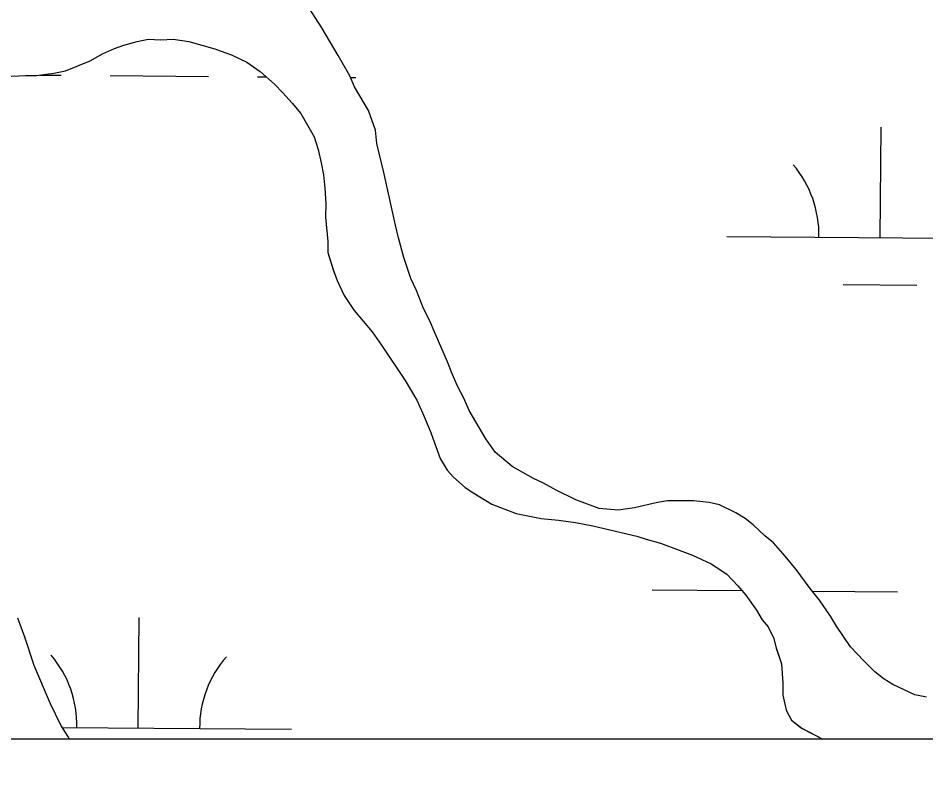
# Model space of a CAD drawing. Extents: x 3271442 to 3309282, y 752266 to 777610.
# Drawn here: x 3306459.8 to 3306755.6, y 757641.7 to 757885.8 of the extents above; entities that cross this region are included whole.
import ezdxf

# ---------------------------------------------------------------- set-up
doc = ezdxf.new("R2010")
doc.units = 0
for name, color, linetype in [('V-GRID-FRAM', 7, 'Continuous'), ('V-SITE-VEGE', 7, 'Continuous'), ('V-WETL-SWMP', 7, 'Continuous')]:
    doc.layers.add(name, color=color, linetype=linetype)

msp = doc.modelspace()

# ---------------------------------------------------------------- linework, layer by layer
at = {"layer": 'V-GRID-FRAM'}
msp.add_lwpolyline([(3275591.3, 775827.44), (3307043.48, 775836.59), (3307056.71, 757650.81), (3275588.66, 757641.66), (3275591.3, 775827.44)], dxfattribs=at)
at = {"layer": 'V-SITE-VEGE'}
for p, q in [((3306558.69, 757882.55), (3306554.62, 757888.96)), ((3306564.02, 757873.58), (3306558.69, 757882.55)), ((3306491.14, 757875.91), (3306494.2, 757876.92)), ((3306494.2, 757876.92), (3306498.56, 757878.18)), ((3306498.56, 757878.18), (3306502.14, 757878.94)), ((3306502.14, 757878.94), (3306506.23, 757878.67)), ((3306506.23, 757878.67), (3306510.33, 757878.9)), ((3306510.33, 757878.9), (3306515.44, 757878.12)), ((3306515.44, 757878.12), (3306523.87, 757875.78)), ((3306483.19, 757871.85), (3306487.29, 757874.14)), ((3306487.29, 757874.14), (3306491.14, 757875.91)), ((3306523.87, 757875.78), (3306529.49, 757873.71)), ((3306529.49, 757873.71), (3306534.34, 757871.39)), ((3306567.83, 757866.91), (3306564.02, 757873.58)), ((3306475.25, 757868.56), (3306483.19, 757871.85)), ((3306534.34, 757871.39), (3306538.68, 757868.31)), ((3306465.77, 757867.06), (3306471.41, 757867.8)), ((3306471.41, 757867.8), (3306475.25, 757868.56)), ((3306538.68, 757868.31), (3306543.27, 757864.19)), ((3306451.96, 757866.6), (3306462.19, 757867.07)), ((3306462.19, 757867.07), (3306465.77, 757867.06)), ((3306569.35, 757863.32), (3306567.83, 757866.91)), ((3306543.27, 757864.19), (3306546.07, 757861.37)), ((3306573.93, 757855.63), (3306569.35, 757863.32)), ((3306546.07, 757861.37), (3306549.12, 757858.03)), ((3306549.12, 757858.03), (3306551.93, 757854.7)), ((3306551.93, 757854.7), (3306556.24, 757847.01)), ((3306576.21, 757849.23), (3306573.93, 757855.63)), ((3306556.24, 757847.01), (3306557.51, 757842.91)), ((3306576.7, 757844.88), (3306576.21, 757849.23)), ((3306578.96, 757835.41), (3306576.7, 757844.88)), ((3306557.51, 757842.91), (3306558.51, 757838.56)), ((3306558.51, 757838.56), (3306559.27, 757834.72)), ((3306582.73, 757818.26), (3306578.96, 757835.41)), ((3306559.27, 757834.72), (3306559.76, 757830.37)), ((3306559.76, 757830.37), (3306560, 757825.25)), ((3306560, 757825.25), (3306559.98, 757820.9)), ((3306559.98, 757820.9), (3306560.71, 757812.97)), ((3306583.74, 757814.16), (3306582.73, 757818.26)), ((3306560.71, 757812.97), (3306560.7, 757809.39)), ((3306585.5, 757807.75), (3306583.74, 757814.16)), ((3306560.7, 757809.39), (3306562.47, 757803.76)), ((3306587.78, 757800.84), (3306585.5, 757807.75)), ((3306562.47, 757803.76), (3306563.73, 757800.17)), ((3306563.73, 757800.17), (3306566.02, 757795.3)), ((3306589.56, 757797), (3306587.78, 757800.84)), ((3306591.83, 757791.1), (3306589.56, 757797)), ((3306566.02, 757795.3), (3306569.32, 757790.43)), ((3306593.87, 757787.26), (3306591.83, 757791.1)), ((3306569.32, 757790.43), (3306575.18, 757783.5)), ((3306595.64, 757782.9), (3306593.87, 757787.26)), ((3306575.18, 757783.5), (3306578.23, 757779.14)), ((3306599.69, 757773.68), (3306595.64, 757782.9)), ((3306578.23, 757779.14), (3306585.86, 757767.59)), ((3306600.96, 757770.35), (3306599.69, 757773.68)), ((3306602.99, 757765.74), (3306600.96, 757770.35)), ((3306585.86, 757767.59), (3306589.67, 757761.19)), ((3306605.02, 757761.89), (3306602.99, 757765.74)), ((3306589.67, 757761.19), (3306591.7, 757756.83)), ((3306606.79, 757757.79), (3306605.02, 757761.89)), ((3306591.7, 757756.83), (3306594.23, 757750.68)), ((3306612.13, 757748.56), (3306606.79, 757757.79)), ((3306594.23, 757750.68), (3306595.5, 757747.35)), ((3306595.5, 757747.35), (3306597.27, 757742.23)), ((3306615.18, 757744.2), (3306612.13, 757748.56)), ((3306620.79, 757739.58), (3306615.18, 757744.2)), ((3306597.27, 757742.23), (3306599.55, 757738.38)), ((3306599.55, 757738.38), (3306601.59, 757736.07)), ((3306627.68, 757735.71), (3306620.79, 757739.58)), ((3306601.59, 757736.07), (3306605.42, 757732.73)), ((3306631, 757734.17), (3306627.68, 757735.71)), ((3306605.42, 757732.73), (3306608.22, 757730.93)), ((3306635.08, 757731.84), (3306631, 757734.17)), ((3306641.47, 757728.75), (3306635.08, 757731.84)), ((3306608.22, 757730.93), (3306614.09, 757727.33)), ((3306649.13, 757725.91), (3306641.47, 757728.75)), ((3306614.09, 757727.33), (3306622.01, 757724.22)), ((3306655.26, 757725.37), (3306649.13, 757725.91)), ((3306660.64, 757726.12), (3306655.26, 757725.37)), ((3306668.07, 757727.88), (3306660.64, 757726.12)), ((3306671.39, 757728.38), (3306668.07, 757727.88)), ((3306679.83, 757728.34), (3306671.39, 757728.38)), ((3306684.95, 757727.81), (3306679.83, 757728.34)), ((3306688.27, 757727.03), (3306684.95, 757727.81)), ((3306693.63, 757724.45), (3306688.27, 757727.03)), ((3306622.01, 757724.22), (3306630.19, 757722.66)), ((3306630.19, 757722.66), (3306635.81, 757722.13)), ((3306696.69, 757722.65), (3306693.63, 757724.45)), ((3306699.24, 757720.59), (3306696.69, 757722.65)), ((3306635.81, 757722.13), (3306641.44, 757721.33)), ((3306641.44, 757721.33), (3306647.06, 757720.29)), ((3306647.06, 757720.29), (3306661.37, 757716.91)), ((3306703.06, 757717), (3306699.24, 757720.59)), ((3306661.37, 757716.91), (3306664.44, 757715.87)), ((3306705.87, 757714.69), (3306703.06, 757717)), ((3306664.44, 757715.87), (3306669.04, 757714.58)), ((3306669.04, 757714.58), (3306679.51, 757710.7)), ((3306709.69, 757710.32), (3306705.87, 757714.69)), ((3306679.51, 757710.7), (3306685.64, 757707.86)), ((3306685.64, 757707.86), (3306690.74, 757704.51)), ((3306713.25, 757705.96), (3306709.69, 757710.32)), ((3306717.83, 757699.8), (3306713.25, 757705.96)), ((3306690.74, 757704.51), (3306694.3, 757700.66)), ((3306694.3, 757700.66), (3306696.85, 757697.58)), ((3306720.89, 757695.95), (3306717.83, 757699.8)), ((3306696.85, 757697.58), (3306700.41, 757692.71)), ((3306724.45, 757690.82), (3306720.89, 757695.95)), ((3306461.98, 757683.93), (3306459.7, 757690.08)), ((3306700.41, 757692.71), (3306702.19, 757689.63)), ((3306726.48, 757687.49), (3306724.45, 757690.82)), ((3306702.19, 757689.63), (3306704.23, 757687.32)), ((3306704.23, 757687.32), (3306706, 757683.48)), ((3306731.06, 757680.82), (3306726.48, 757687.49)), ((3306465.02, 757674.71), (3306461.98, 757683.93)), ((3306706, 757683.48), (3306706.76, 757680.4)), ((3306706.76, 757680.4), (3306708.52, 757675.28)), ((3306735.39, 757676.2), (3306731.06, 757680.82)), ((3306708.52, 757675.28), (3306709.01, 757668.89)), ((3306738.96, 757672.6), (3306735.39, 757676.2)), ((3306468.31, 757666.77), (3306465.02, 757674.71)), ((3306742.02, 757670.29), (3306738.96, 757672.6)), ((3306744.82, 757668.49), (3306742.02, 757670.29)), ((3306470.34, 757662.16), (3306468.31, 757666.77)), ((3306709.01, 757668.89), (3306709, 757665.05)), ((3306751.97, 757665.14), (3306744.82, 757668.49)), ((3306709, 757665.05), (3306710, 757660.19)), ((3306755.8, 757664.35), (3306751.97, 757665.14)), ((3306473.64, 757655.24), (3306470.34, 757662.16)), ((3306710, 757660.19), (3306711.78, 757656.85)), ((3306475.92, 757651.65), (3306473.64, 757655.24)), ((3306711.78, 757656.85), (3306715.09, 757654.28)), ((3306476.48, 757650.64), (3306475.92, 757651.65)), ((3306715.09, 757654.28), (3306721.94, 757650.71)), ((3306721.94, 757650.71), (3306476.48, 757650.64))]:
    msp.add_line(p, q, dxfattribs=at)
at = {"layer": 'V-WETL-SWMP'}
for p, q in [((3306558.69, 757882.55), (3306554.62, 757888.96)), ((3306564.02, 757873.58), (3306558.69, 757882.55)), ((3306491.13, 757875.91), (3306494.21, 757876.92)), ((3306494.21, 757876.92), (3306498.56, 757878.18)), ((3306498.56, 757878.18), (3306502.14, 757878.94)), ((3306502.14, 757878.94), (3306506.23, 757878.67)), ((3306506.23, 757878.67), (3306510.33, 757878.9)), ((3306510.33, 757878.9), (3306515.44, 757878.12)), ((3306515.44, 757878.12), (3306523.87, 757875.78)), ((3306483.19, 757871.85), (3306487.29, 757874.14)), ((3306487.29, 757874.14), (3306491.13, 757875.91)), ((3306523.87, 757875.78), (3306529.49, 757873.71)), ((3306529.49, 757873.71), (3306534.34, 757871.39)), ((3306567.83, 757866.91), (3306564.02, 757873.58)), ((3306475.24, 757868.56), (3306483.19, 757871.85)), ((3306534.34, 757871.39), (3306538.68, 757868.31)), ((3306465.77, 757867.06), (3306471.4, 757867.8)), ((3306471.4, 757867.8), (3306475.24, 757868.56)), ((3306538.68, 757868.31), (3306543.27, 757864.19)), ((3306451.96, 757866.6), (3306462.19, 757867.07)), ((3306462.19, 757867.07), (3306465.77, 757867.06)), ((3306466.84, 757867.2), (3306473.81, 757867.14)), ((3306489.81, 757867.01), (3306521.81, 757866.75)), ((3306537.81, 757866.62), (3306540.59, 757866.59)), ((3306569.35, 757863.33), (3306567.83, 757866.91)), ((3306568.06, 757866.37), (3306569.82, 757866.36)), ((3306543.27, 757864.19), (3306546.07, 757861.37)), ((3306573.93, 757855.63), (3306569.35, 757863.33)), ((3306546.07, 757861.37), (3306549.12, 757858.03)), ((3306549.12, 757858.03), (3306551.93, 757854.7)), ((3306551.93, 757854.7), (3306556.24, 757847.01)), ((3306576.2, 757849.23), (3306573.93, 757855.63)), ((3306740.71, 757814.21), (3306741.01, 757850.21)), ((3306556.24, 757847.01), (3306557.51, 757842.91)), ((3306576.7, 757844.88), (3306576.2, 757849.23)), ((3306578.96, 757835.41), (3306576.7, 757844.88)), ((3306557.51, 757842.91), (3306558.51, 757838.56)), ((3306558.51, 757838.56), (3306559.27, 757834.72)), ((3306582.73, 757818.25), (3306578.96, 757835.41)), ((3306559.27, 757834.72), (3306559.76, 757830.37)), ((3306559.76, 757830.37), (3306560, 757825.25)), ((3306560, 757825.25), (3306559.98, 757820.9)), ((3306559.98, 757820.9), (3306560.71, 757812.97)), ((3306583.74, 757814.16), (3306582.73, 757818.25)), ((3306690.71, 757814.62), (3306790.71, 757813.8)), ((3306560.71, 757812.97), (3306560.7, 757809.39)), ((3306585.5, 757807.76), (3306583.74, 757814.16)), ((3306560.7, 757809.39), (3306562.47, 757803.75)), ((3306587.78, 757800.84), (3306585.5, 757807.76)), ((3306562.47, 757803.75), (3306563.73, 757800.17)), ((3306563.73, 757800.17), (3306566.02, 757795.3)), ((3306589.56, 757797), (3306587.78, 757800.84)), ((3306591.83, 757791.1), (3306589.56, 757797)), ((3306728.58, 757798.88), (3306752.58, 757798.68)), ((3306566.02, 757795.3), (3306569.32, 757790.43)), ((3306593.87, 757787.26), (3306591.83, 757791.1)), ((3306569.32, 757790.43), (3306575.18, 757783.5)), ((3306595.64, 757782.9), (3306593.87, 757787.26)), ((3306575.18, 757783.5), (3306578.23, 757779.14)), ((3306599.69, 757773.68), (3306595.64, 757782.9)), ((3306578.23, 757779.14), (3306585.86, 757767.59)), ((3306600.96, 757770.35), (3306599.69, 757773.68)), ((3306602.99, 757765.74), (3306600.96, 757770.35)), ((3306585.86, 757767.59), (3306589.67, 757761.19)), ((3306605.02, 757761.89), (3306602.99, 757765.74)), ((3306589.67, 757761.19), (3306591.7, 757756.83)), ((3306606.79, 757757.79), (3306605.02, 757761.89)), ((3306591.7, 757756.83), (3306594.23, 757750.68)), ((3306612.13, 757748.56), (3306606.79, 757757.79)), ((3306594.23, 757750.68), (3306595.5, 757747.35)), ((3306595.5, 757747.35), (3306597.27, 757742.23)), ((3306615.18, 757744.2), (3306612.13, 757748.56)), ((3306620.79, 757739.58), (3306615.18, 757744.2)), ((3306597.27, 757742.23), (3306599.56, 757738.38)), ((3306599.56, 757738.38), (3306601.59, 757736.07)), ((3306627.68, 757735.71), (3306620.79, 757739.58)), ((3306601.59, 757736.07), (3306605.42, 757732.73)), ((3306631, 757734.17), (3306627.68, 757735.71)), ((3306605.42, 757732.73), (3306608.22, 757730.93)), ((3306635.08, 757731.85), (3306631, 757734.17)), ((3306641.47, 757728.75), (3306635.08, 757731.85)), ((3306608.22, 757730.93), (3306614.09, 757727.33)), ((3306649.13, 757725.91), (3306641.47, 757728.75)), ((3306614.09, 757727.33), (3306622.01, 757724.22)), ((3306655.27, 757725.37), (3306649.13, 757725.91)), ((3306660.64, 757726.12), (3306655.27, 757725.37)), ((3306668.07, 757727.88), (3306660.64, 757726.12)), ((3306671.39, 757728.38), (3306668.07, 757727.88)), ((3306679.83, 757728.35), (3306671.39, 757728.38)), ((3306684.95, 757727.81), (3306679.83, 757728.35)), ((3306688.27, 757727.03), (3306684.95, 757727.81)), ((3306693.63, 757724.45), (3306688.27, 757727.03)), ((3306622.01, 757724.22), (3306630.19, 757722.66)), ((3306630.19, 757722.66), (3306635.81, 757722.12)), ((3306696.69, 757722.65), (3306693.63, 757724.45)), ((3306699.24, 757720.59), (3306696.69, 757722.65)), ((3306635.81, 757722.12), (3306641.44, 757721.33)), ((3306641.44, 757721.33), (3306647.06, 757720.29)), ((3306647.06, 757720.29), (3306661.37, 757716.91)), ((3306703.07, 757717), (3306699.24, 757720.59)), ((3306661.37, 757716.91), (3306664.44, 757715.87)), ((3306705.87, 757714.69), (3306703.07, 757717)), ((3306664.44, 757715.87), (3306669.04, 757714.58)), ((3306669.04, 757714.58), (3306679.51, 757710.7)), ((3306709.69, 757710.32), (3306705.87, 757714.69)), ((3306679.51, 757710.7), (3306685.64, 757707.86)), ((3306685.64, 757707.86), (3306690.74, 757704.51)), ((3306713.25, 757705.96), (3306709.69, 757710.32)), ((3306717.83, 757699.8), (3306713.25, 757705.96)), ((3306690.74, 757704.51), (3306694.3, 757700.66)), ((3306666.34, 757699.38), (3306695.56, 757699.14)), ((3306694.3, 757700.66), (3306696.85, 757697.58)), ((3306720.89, 757695.95), (3306717.83, 757699.8)), ((3306718.5, 757698.95), (3306746.35, 757698.73)), ((3306696.85, 757697.58), (3306700.41, 757692.71)), ((3306724.45, 757690.82), (3306720.89, 757695.95)), ((3306461.98, 757683.93), (3306459.7, 757690.08)), ((3306498.9, 757654.32), (3306499.2, 757690.32)), ((3306700.41, 757692.71), (3306702.19, 757689.63)), ((3306726.48, 757687.49), (3306724.45, 757690.82)), ((3306702.19, 757689.63), (3306704.23, 757687.32)), ((3306704.23, 757687.32), (3306706, 757683.48)), ((3306731.06, 757680.82), (3306726.48, 757687.49)), ((3306465.02, 757674.71), (3306461.98, 757683.93)), ((3306706, 757683.48), (3306706.76, 757680.41)), ((3306706.76, 757680.41), (3306708.53, 757675.28)), ((3306735.39, 757676.2), (3306731.06, 757680.82)), ((3306708.53, 757675.28), (3306709.01, 757668.89)), ((3306738.96, 757672.61), (3306735.39, 757676.2)), ((3306468.31, 757666.77), (3306465.02, 757674.71)), ((3306742.02, 757670.29), (3306738.96, 757672.61)), ((3306744.82, 757668.49), (3306742.02, 757670.29)), ((3306470.34, 757662.16), (3306468.31, 757666.77)), ((3306709.01, 757668.89), (3306709, 757665.05)), ((3306751.97, 757665.14), (3306744.82, 757668.49)), ((3306709, 757665.05), (3306710, 757660.19)), ((3306755.81, 757664.35), (3306751.97, 757665.14)), ((3306473.64, 757655.24), (3306470.34, 757662.16)), ((3306710, 757660.19), (3306711.78, 757656.85)), ((3306475.92, 757651.65), (3306473.64, 757655.24)), ((3306711.78, 757656.85), (3306715.1, 757654.28)), ((3306474.09, 757654.53), (3306548.9, 757653.91)), ((3306476.49, 757650.64), (3306475.92, 757651.65)), ((3306715.1, 757654.28), (3306721.94, 757650.71)), ((3306721.94, 757650.71), (3306476.49, 757650.64))]:
    msp.add_line(p, q, dxfattribs=at)
for centre, start, end in [((3306685.47, 757815.14), 358.7563, 40.2999), ((3306443.67, 757655.25), 358.7563, 40.2999), ((3306554.15, 757654.34), 138.7563, 180.2999)]:
    msp.add_arc(centre, 35.25, start, end, dxfattribs=at)

doc.saveas('drawing.dxf')
